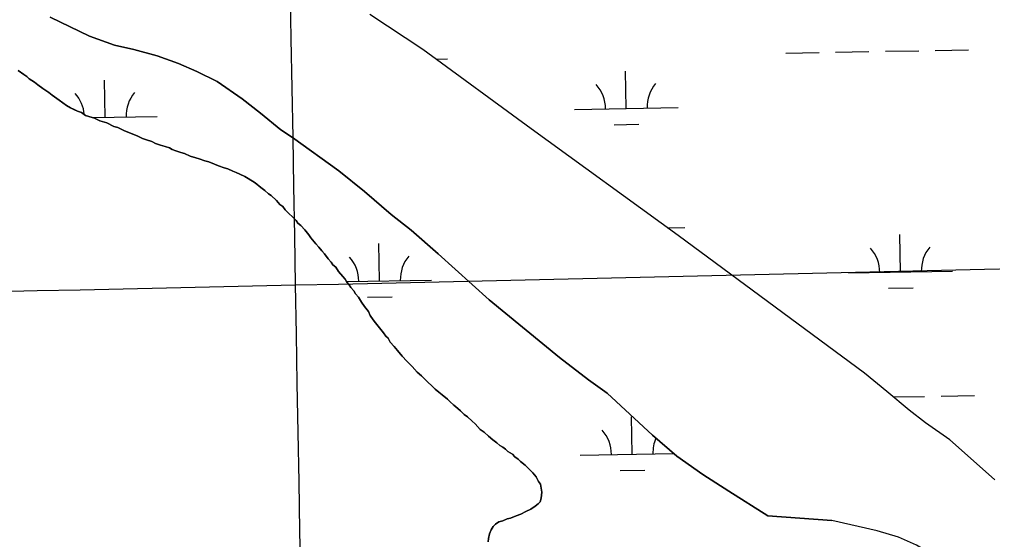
# Model space of a CAD drawing. Extents: x 3887375 to 3925618, y 296674 to 322633.
# Drawn here: x 3917830 to 3918767, y 308375 to 308875 of the extents above; entities that cross this region are included whole.
import ezdxf

# ---------------------------------------------------------------- set-up
doc = ezdxf.new("R2010")
doc.units = 0
for name, color, linetype in [('V-GRID-MAJR', 7, 'Continuous'), ('V-TOPO-SHOR', 7, 'Continuous'), ('V-WETL-SWMP', 7, 'Continuous')]:
    doc.layers.add(name, color=color, linetype=linetype)

msp = doc.modelspace()

# ---------------------------------------------------------------- linework, layer by layer
at = {"layer": 'V-GRID-MAJR'}
for points in [[(3918201.9, 302561.723), (3918096.1550000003, 308619.693), (3917990.376, 314679.589), (3917884.598, 320739.48), (3917884.5640000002, 320741.409)], [(3891546.068, 308165.905), (3896856.111, 308255.118), (3902166.142, 308345.103), (3907476.16, 308435.86100000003), (3912786.164, 308527.391), (3918096.1550000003, 308619.693), (3923406.132, 308712.768), (3923406.133, 308712.768)]]:
    msp.add_spline(points, degree=3, dxfattribs=at)
at = {"layer": 'V-TOPO-SHOR'}
for points in [[(3917859.598, 308877.444), (3917897.617, 308859.067), (3917921.824, 308850.476), (3917940.2460000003, 308846.169), (3917962.815, 308840.066), (3917983.52, 308832.654), (3918001.0700000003, 308825.17100000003), (3918020.565, 308815.518), (3918044.649, 308798.713), (3918062.346, 308784.913), (3918081.988, 308768.949), (3918093.215, 308761.632), (3918137.8740000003, 308729.51300000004), (3918162.663, 308709.563), (3918188.1380000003, 308687.418), (3918207.443, 308672.39400000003), (3918233.563, 308649.63300000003), (3918282.614, 308605.299), (3918350.2430000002, 308550.028), (3918378.236, 308528.26), (3918396.219, 308515.73), (3918439.815, 308475.059), (3918463.342, 308455.081), (3918488.395, 308437.347), (3918513.414, 308421.195), (3918550.927, 308397.436), (3918612.5840000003, 308392.908)], [(3918644.043, 308534.813), (3918464.677, 308667.374), (3918322.974, 308769.867), (3918218.838, 308846.38800000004), (3918167.511, 308879.93)], [(3918162.372, 308598.879), (3918159.548, 308603.17), (3918156.7120000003, 308608.005), (3918153.914, 308611.206), (3918152.216, 308613.889), (3918149.419, 308617.09), (3918147.723, 308619.773), (3918145.48, 308622.443), (3918143.785, 308625.126), (3918141.544, 308627.797), (3918137.6180000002, 308632.605), (3918134.796, 308636.896), (3918132.023, 308639.01), (3918130.325, 308641.692), (3918127.528, 308644.893), (3918124.148, 308649.717), (3918121.363, 308652.373), (3918118.551, 308656.119), (3918115.754, 308659.322), (3918110.716, 308665.193), (3918109.018, 308667.876), (3918105.094, 308672.685), (3918101.182, 308676.951), (3918098.409, 308679.06200000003), (3918096.711, 308681.745), (3918092.8140000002, 308685.466), (3918090.029, 308688.125), (3918086.129, 308691.846), (3918083.8740000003, 308695.059), (3918081.103, 308697.173), (3918077.7490000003, 308700.906), (3918072.733, 308705.688), (3918069.975, 308707.257), (3918066.632, 308710.44800000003), (3918062.745, 308713.62200000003), (3918057.201, 308717.849), (3918050.568, 308722.05), (3918047.25, 308724.151), (3918042.3000000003, 308726.213), (3918038.997, 308727.77), (3918035.693, 308729.324), (3918030.7430000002, 308731.387), (3918027.452, 308732.398), (3918021.9590000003, 308734.44800000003), (3918018.111, 308735.993), (3918012.616, 308738.041), (3918008.782, 308739.04), (3918003.288, 308741.09), (3917999.997, 308742.102), (3917994.5160000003, 308743.607), (3917989.009, 308746.202), (3917985.718, 308747.212), (3917980.698, 308748.889), (3917977.401, 308750.13800000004), (3917974.56, 308751.787), (3917970.6380000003, 308753.02400000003), (3917966.094, 308754.244), (3917961.074, 308755.922), (3917957.687, 308757.636), (3917952.663, 308759.391), (3917948.745, 308760.54600000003), (3917944.176, 308762.778), (3917940.244, 308764.478), (3917934.667, 308766.686), (3917930.657, 308768.306), (3917925.066, 308771.056), (3917921.146, 308772.293), (3917914.376, 308775.56200000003), (3917907.71, 308777.743), (3917902.596, 308780.041), (3917897.029, 308781.704), (3917893.734, 308782.875), (3917889.861, 308785.507), (3917886.0130000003, 308787.051), (3917882.71, 308788.608), (3917879.404, 308790.164), (3917875.544, 308792.251), (3917868.341, 308797.529), (3917861.6950000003, 308802.272), (3917858.365, 308804.918), (3917852.833, 308808.60000000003), (3917847.847, 308812.295), (3917844.5160000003, 308814.941), (3917839.542, 308818.091), (3917837.3140000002, 308820.217), (3917834.541, 308822.328), (3917829.009, 308826.012)], [(3918281.5, 308372.411), (3918281.967, 308375.69), (3918282.954, 308380.071), (3918284.4990000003, 308383.919), (3918286.598, 308387.235), (3918288.724, 308389.463), (3918291.9390000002, 308391.716), (3918295.724, 308392.893), (3918300.039, 308394.63), (3918303.291, 308395.25), (3918308.683, 308397.554), (3918312.9990000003, 308399.289), (3918317.846, 308401.583), (3918322.694, 308403.875), (3918326.984, 308406.699), (3918329.6550000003, 308408.939), (3918331.781, 308411.168), (3918332.792, 308414.45900000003), (3918333.196, 308420.457), (3918331.9280000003, 308428.051), (3918330.2320000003, 308430.734), (3918327.953, 308435.039), (3918324.598, 308438.77), (3918319.573, 308444.099), (3918317.344, 308446.22500000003), (3918312.9, 308449.93200000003), (3918310.6720000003, 308452.06), (3918307.3540000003, 308454.159), (3918305.114, 308456.83), (3918300.696, 308459.447), (3918298.468, 308461.575), (3918295.697, 308463.688), (3918292.936, 308465.257), (3918290.151, 308467.913), (3918286.276, 308470.545), (3918281.8340000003, 308474.254), (3918277.935, 308477.973), (3918274.062, 308480.607), (3918269.034, 308485.934), (3918266.2490000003, 308488.59), (3918261.792, 308492.844), (3918258.477, 308494.943), (3918255.12, 308498.677), (3918252.349, 308500.79), (3918248.4620000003, 308503.966), (3918245.12, 308507.155), (3918242.3340000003, 308509.814), (3918237.333, 308514.053), (3918234.005, 308516.697), (3918230.6750000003, 308519.341), (3918227.333, 308522.53), (3918223.433, 308526.251), (3918219.534, 308529.972), (3918217.306, 308532.098), (3918213.406, 308535.817), (3918208.381, 308541.146), (3918203.355, 308546.473), (3918198.886, 308551.26900000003), (3918194.4050000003, 308556.61), (3918191.048, 308560.344), (3918187.137, 308564.608), (3918185.414, 308568.378), (3918183.186, 308570.506), (3918180.933, 308573.719), (3918177.007, 308578.528), (3918173.083, 308583.339), (3918170.843, 308586.007), (3918168.019, 308590.298), (3918166.296, 308594.07), (3918162.372, 308598.879)], [(3918769.6210000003, 308432.16000000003), (3918749.102, 308450.479), (3918726.301, 308470.629), (3918702.884, 308487.128), (3918687.225, 308499.193), (3918665.488, 308517.05700000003), (3918644.043, 308534.813)], [(3918795.5500000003, 308283.473), (3918757.859, 308318.276), (3918736.126, 308338.576), (3918722.596, 308350.18), (3918709.37, 308360.414), (3918694.16, 308369.278), (3918676.969, 308377.083), (3918656.424, 308383.218), (3918612.5840000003, 308392.908)]]:
    msp.add_lwpolyline(points, dxfattribs=at)
at = {"layer": 'V-WETL-SWMP'}
for p, q in [((3918712.3409837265, 308845.3516223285), (3918744.336270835, 308845.9008061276)), ((3918231.4808906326, 308837.0978888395), (3918242.502190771, 308837.28706418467)), ((3918568.362191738, 308842.8802952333), (3918600.357478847, 308843.4294790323)), ((3918616.3551224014, 308843.7040709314), (3918648.3504095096, 308844.2532547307)), ((3918664.3480530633, 308844.5278466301), (3918696.343340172, 308845.07703042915)), ((3918414.663793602, 308789.49266147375), (3918414.0459618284, 308825.48735947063)), ((3917912.8297135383, 308780.87891953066), (3917912.2118817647, 308816.8736175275)), ((3918364.6711574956, 308788.6345617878), (3918464.6564297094, 308790.35076115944)), ((3917900.499263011, 308780.66727324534), (3917962.8223496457, 308781.7370192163)), ((3918402.930387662, 308773.8579901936), (3918426.926852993, 308774.26987804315)), ((3918454.5113399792, 308674.7276224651), (3918471.2287966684, 308675.0145696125)), ((3918678.839164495, 308632.1412631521), (3918678.221332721, 308668.13596114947)), ((3918177.005084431, 308623.52752120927), (3918176.387252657, 308659.52221920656)), ((3918628.846528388, 308631.2831634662), (3918728.831800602, 308632.9993628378)), ((3918145.1417980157, 308622.9806031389), (3918226.997720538, 308624.3856208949)), ((3918667.105758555, 308616.5065918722), (3918691.1022238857, 308616.9184797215)), ((3918165.27167849, 308607.89284992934), (3918189.2681438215, 308608.3047377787)), ((3918671.724930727, 308511.9304643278), (3918702.0527064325, 308512.4510260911)), ((3918718.0503499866, 308512.7256179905), (3918750.045637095, 308513.27480178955)), ((3918247.7420386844, 308504.6530007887), (3918248.2115570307, 308504.66105984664)), ((3918420.3731598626, 308456.8666571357), (3918419.755328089, 308492.8613551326)), ((3918370.380523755, 308456.00855744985), (3918460.428431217, 308457.5541867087)), ((3918408.6397539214, 308441.2319858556), (3918432.636219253, 308441.6438737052))]:
    msp.add_line(p, q, dxfattribs=at)
for points in [[(3918694.1610000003, 308369.27799999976), (3918676.9689999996, 308377.082), (3918656.423, 308383.218), (3918612.585, 308392.907), (3918550.927, 308397.43599999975), (3918513.413, 308421.194), (3918488.396, 308437.34799999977), (3918463.3419999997, 308455.0799999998), (3918439.815, 308475.0589999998), (3918396.2179999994, 308515.7309999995), (3918378.2349999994, 308528.26), (3918350.2440000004, 308550.0289999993), (3918282.614, 308605.29899999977), (3918233.5620000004, 308649.63300000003), (3918207.443, 308672.39400000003), (3918188.1380000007, 308687.419), (3918162.664000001, 308709.563), (3918137.874000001, 308729.5129999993), (3918093.215, 308761.6310000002), (3918081.988, 308768.9489999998), (3918062.3450000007, 308784.913), (3918044.649, 308798.71199999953), (3918020.5640000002, 308815.51900000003), (3918001.070000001, 308825.1699999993), (3917983.521, 308832.6549999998), (3917962.816, 308840.0660000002), (3917940.246000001, 308846.16899999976), (3917921.824, 308850.4749999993), (3917897.617, 308859.06699999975), (3917859.597, 308877.4429999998)], [(3918644.043, 308534.813), (3918464.677, 308667.375), (3918322.974, 308769.866), (3918218.8370000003, 308846.389), (3918167.511, 308879.93)], [(3917829.008000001, 308826.012), (3917834.541, 308822.3289999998), (3917837.3130000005, 308820.2159999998), (3917839.541000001, 308818.08999999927), (3917844.516, 308814.94), (3917847.8460000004, 308812.295), (3917852.833, 308808.59999999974), (3917858.3660000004, 308804.91800000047), (3917861.695000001, 308802.27299999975), (3917868.341, 308797.528), (3917875.544, 308792.251), (3917879.4050000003, 308790.164), (3917882.7090000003, 308788.6069999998), (3917886.013000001, 308787.051), (3917889.861, 308785.5079999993), (3917893.735, 308782.876), (3917897.0300000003, 308781.7039999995), (3917902.595, 308780.0409999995), (3917907.7090000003, 308777.744), (3917914.375, 308775.56200000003), (3917921.1460000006, 308772.29399999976), (3917925.0670000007, 308771.0569999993), (3917930.6570000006, 308768.306), (3917934.667, 308766.68599999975), (3917940.245, 308764.47899999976), (3917944.176, 308762.77800000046), (3917948.745, 308760.54699999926), (3917952.664, 308759.39), (3917957.6859999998, 308757.635), (3917961.074, 308755.92100000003), (3917966.0939999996, 308754.24499999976), (3917970.639, 308753.0229999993), (3917974.5599999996, 308751.7859999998), (3917977.4010000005, 308750.1389999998), (3917980.698, 308748.88800000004), (3917985.718, 308747.212), (3917989.0090000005, 308746.2009999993), (3917994.5160000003, 308743.60699999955), (3917999.997, 308742.102), (3918003.288000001, 308741.09), (3918008.782000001, 308739.041), (3918012.617000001, 308738.041), (3918018.111, 308735.99200000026), (3918021.9590000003, 308734.449), (3918027.453, 308732.39900000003), (3918030.744, 308731.387), (3918035.694, 308729.32499999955), (3918038.9970000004, 308727.7689999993), (3918042.301, 308726.213), (3918047.251, 308724.151), (3918050.568000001, 308722.0499999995), (3918057.201, 308717.85000000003), (3918062.7460000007, 308713.623), (3918066.6320000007, 308710.4470000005), (3918069.975, 308707.2579999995), (3918072.734, 308705.6889999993), (3918077.748, 308700.90599999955), (3918081.103000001, 308697.172), (3918083.875, 308695.059), (3918086.1290000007, 308691.84499999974), (3918090.028, 308688.1239999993), (3918092.813, 308685.46700000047), (3918096.7120000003, 308681.74599999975), (3918098.409, 308679.063), (3918101.182, 308676.95), (3918105.094, 308672.685), (3918109.0179999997, 308667.8759999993), (3918110.715000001, 308665.1929999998), (3918115.754000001, 308659.32099999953), (3918118.552, 308656.119), (3918121.3630000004, 308652.3729999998), (3918124.148, 308649.716), (3918127.528, 308644.8939999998), (3918130.3259999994, 308641.69199999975), (3918132.0230000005, 308639.0089999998), (3918134.796, 308636.8959999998), (3918137.619, 308632.6059999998), (3918141.544, 308627.797), (3918143.785, 308625.12699999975), (3918145.481, 308622.44399999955), (3918147.722000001, 308619.77299999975), (3918149.419, 308617.09), (3918152.217, 308613.8889999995), (3918153.914, 308611.20599999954), (3918156.7120000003, 308608.004), (3918159.548, 308603.16899999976), (3918162.3719999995, 308598.8789999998), (3918166.296, 308594.06999999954), (3918168.019, 308590.2979999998), (3918170.842, 308586.0079999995), (3918173.083, 308583.33799999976), (3918177.0080000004, 308578.529), (3918180.933, 308573.72000000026), (3918183.186, 308570.5049999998), (3918185.415, 308568.3789999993), (3918187.1370000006, 308564.608), (3918191.049, 308560.34299999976), (3918194.404, 308556.61), (3918198.8860000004, 308551.26900000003), (3918203.355, 308546.47299999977), (3918208.381, 308541.145), (3918213.407, 308535.81800000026), (3918217.306, 308532.0969999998), (3918219.534, 308529.9709999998), (3918223.434, 308526.2509999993), (3918227.333, 308522.5299999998), (3918230.6750000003, 308519.34100000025), (3918234.005, 308516.697), (3918237.3340000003, 308514.0519999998), (3918242.335, 308509.8129999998), (3918245.12, 308507.1550000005), (3918248.4620000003, 308503.96600000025), (3918252.349, 308500.79), (3918255.1210000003, 308498.677), (3918258.476, 308494.94400000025), (3918261.793, 308492.8429999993), (3918266.2490000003, 308488.5909999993), (3918269.034, 308485.9339999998), (3918274.061, 308480.6059999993), (3918277.934, 308477.97399999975), (3918281.8340000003, 308474.254), (3918286.2770000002, 308470.54599999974), (3918290.151, 308467.91399999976), (3918292.936000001, 308465.257), (3918295.696000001, 308463.6879999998), (3918298.468, 308461.5739999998), (3918300.696, 308459.4480000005), (3918305.114, 308456.829), (3918307.355, 308454.15899999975), (3918310.672000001, 308452.0589999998), (3918312.900000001, 308449.9329999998), (3918317.344, 308446.22500000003), (3918319.572, 308444.0990000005), (3918324.598, 308438.77099999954), (3918327.953, 308435.038), (3918330.2320000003, 308430.735), (3918331.929, 308428.0519999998), (3918333.1960000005, 308420.4580000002), (3918332.792, 308414.45799999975), (3918331.780000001, 308411.1669999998), (3918329.654, 308408.9389999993), (3918326.984, 308406.6979999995), (3918322.694, 308403.8739999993), (3918317.847, 308401.58199999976), (3918312.9990000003, 308399.29), (3918308.683, 308397.55499999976), (3918303.292, 308395.2499999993), (3918300.039, 308394.6290000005), (3918295.723, 308392.8940000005), (3918291.9390000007, 308391.7159999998), (3918288.724, 308389.4629999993), (3918286.598, 308387.2349999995), (3918284.498, 308383.9179999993), (3918282.955, 308380.07), (3918281.968, 308375.68999999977), (3918281.501, 308372.4119999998)], [(3918769.62, 308432.159), (3918749.1010000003, 308450.478), (3918726.302, 308470.629), (3918702.8850000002, 308487.127), (3918687.225, 308499.192), (3918665.487, 308517.05700000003), (3918644.043, 308534.813)]]:
    msp.add_lwpolyline(points, dxfattribs=at)
for centre, radius, start, end in [((3918359.4208449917, 308789.0193158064), 35.24628790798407, 0.2115380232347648, 41.7551963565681), ((3918469.890445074, 308790.9154736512), 35.24628790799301, 140.21153501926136, 181.7551933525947), ((3917857.586764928, 308780.4055738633), 35.24628790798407, 5.177910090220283, 41.7551963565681), ((3917968.0563650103, 308782.30173170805), 35.24628790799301, 140.21153501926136, 181.7551933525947), ((3918623.596215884, 308631.66791748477), 35.24628790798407, 0.2115380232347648, 41.7551963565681), ((3918734.0658159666, 308633.5640753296), 35.24628790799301, 140.21153501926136, 181.7551933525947), ((3918121.7621358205, 308623.0541755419), 35.24628790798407, 0.2115380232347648, 41.7551963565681), ((3918232.2317359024, 308624.95033338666), 35.24628790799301, 140.21153501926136, 181.7551933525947), ((3918365.1302112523, 308456.39331146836), 35.24628790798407, 0.2115380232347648, 41.7551963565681), ((3918475.599811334, 308458.28946931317), 35.24628790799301, 156.79108823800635, 181.7551933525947)]:
    msp.add_arc(centre, radius, start, end, dxfattribs=at)

doc.saveas('drawing.dxf')
